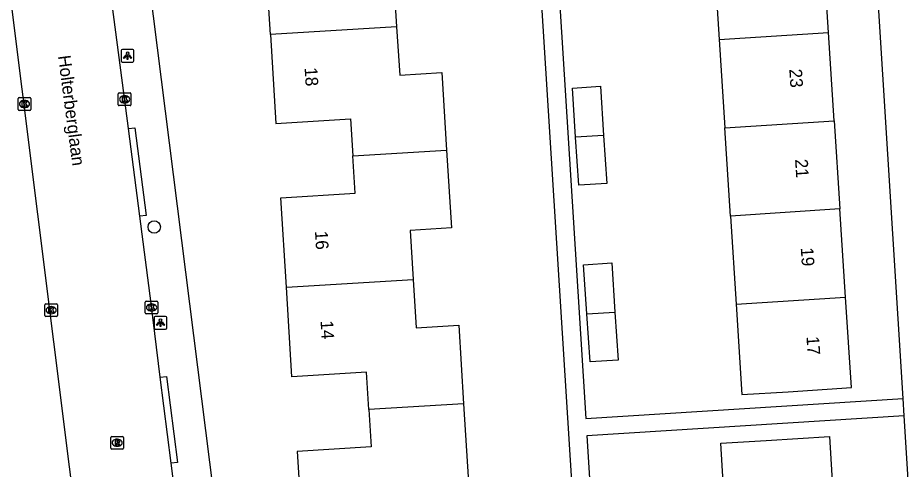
# Model space of a CAD drawing. Extents: x 159689 to 160786, y 387323 to 388339.
# Drawn here: x 160150.5 to 160220.6, y 388128 to 388163.6 of the extents above; entities that cross this region are included whole.
import ezdxf

# ---------------------------------------------------------------- set-up
doc = ezdxf.new("R2010")
doc.units = 0
for name, color, linetype in [('IMGEO_Boom', 7, 'Continuous'), ('IMGEO_Kolk', 7, 'Continuous'), ('IMGEO_Lichtpunt', 7, 'Continuous'), ('IMGEO_Openbare_ruimte_label', 7, 'Continuous'), ('IMGEO_Pand', 7, 'Continuous'), ('IMGEO_Pand_nummerreeks', 7, 'Continuous'), ('IMGEO_Rijbaan_lokaal_gesloten', 7, 'Continuous'), ('IMGEO_Rioolput', 7, 'Continuous'), ('IMGEO_Voetpad_open', 7, 'Continuous')]:
    doc.layers.add(name, color=color, linetype=linetype)

msp = doc.modelspace()

# ---------------------------------------------------------------- linework, layer by layer
at = {"layer": 'IMGEO_Boom'}
msp.add_circle((160161.299, 388147.092), 0.489, dxfattribs=at)
at = {"layer": 'IMGEO_Kolk'}
for p, q in [((160158.541, 388157.653), (160159.393, 388157.653)), ((160150.575, 388156.356), (160150.575, 388157.208)), ((160150.65, 388157.282), (160151.502, 388157.282)), ((160151.063, 388157.062), (160151.088, 388157.062)), ((160151.576, 388157.208), (160151.576, 388156.356)), ((160158.466, 388156.727), (160158.466, 388157.579)), ((160158.954, 388157.433), (160158.979, 388157.433)), ((160159.467, 388157.579), (160159.467, 388156.727)), ((160151.502, 388156.282), (160150.65, 388156.282)), ((160151.086, 388156.502), (160151.061, 388156.502)), ((160159.393, 388156.653), (160158.541, 388156.653)), ((160158.977, 388156.873), (160158.952, 388156.873)), ((160152.678, 388140.111), (160152.678, 388140.963)), ((160152.753, 388141.037), (160153.605, 388141.037)), ((160153.166, 388140.817), (160153.191, 388140.817)), ((160153.679, 388140.963), (160153.679, 388140.111)), ((160160.59, 388140.325), (160160.59, 388141.177)), ((160160.665, 388141.251), (160161.517, 388141.251)), ((160161.078, 388141.031), (160161.103, 388141.031)), ((160161.591, 388141.177), (160161.591, 388140.325)), ((160153.189, 388140.257), (160153.164, 388140.257)), ((160161.517, 388140.251), (160160.665, 388140.251)), ((160161.101, 388140.471), (160161.076, 388140.471)), ((160153.605, 388140.037), (160152.753, 388140.037))]:
    msp.add_line(p, q, dxfattribs=at)
for points in [[(160158.541, 388157.653), (160159.393, 388157.653)], [(160150.575, 388156.356), (160150.575, 388157.208)], [(160150.65, 388157.282), (160151.502, 388157.282)], [(160150.896, 388156.982), (160151.019, 388156.982), (160151.019, 388156.831), (160151.149, 388156.982), (160151.313, 388156.982), (160151.167, 388156.831), (160151.32, 388156.582), (160151.168, 388156.582), (160151.083, 388156.746), (160151.019, 388156.679), (160151.019, 388156.582), (160150.896, 388156.582), (160150.896, 388156.982)], [(160151.576, 388157.208), (160151.576, 388156.356)], [(160158.466, 388156.727), (160158.466, 388157.579)], [(160158.787, 388157.353), (160158.91, 388157.353), (160158.91, 388157.202), (160159.04, 388157.353), (160159.204, 388157.353), (160159.058, 388157.202), (160159.211, 388156.953), (160159.059, 388156.953), (160158.974, 388157.117), (160158.91, 388157.05), (160158.91, 388156.953), (160158.787, 388156.953), (160158.787, 388157.353)], [(160159.467, 388157.579), (160159.467, 388156.727)], [(160151.502, 388156.282), (160150.65, 388156.282)], [(160159.393, 388156.653), (160158.541, 388156.653)], [(160152.678, 388140.111), (160152.678, 388140.963)], [(160152.753, 388141.037), (160153.605, 388141.037)], [(160153.679, 388140.963), (160153.679, 388140.111)], [(160160.59, 388140.325), (160160.59, 388141.177)], [(160160.665, 388141.251), (160161.517, 388141.251)], [(160160.911, 388140.951), (160161.034, 388140.951), (160161.034, 388140.8), (160161.164, 388140.951), (160161.328, 388140.951), (160161.182, 388140.8), (160161.335, 388140.551), (160161.183, 388140.551), (160161.098, 388140.715), (160161.034, 388140.648), (160161.034, 388140.551), (160160.911, 388140.551), (160160.911, 388140.951)], [(160161.591, 388141.177), (160161.591, 388140.325)], [(160152.999, 388140.737), (160153.122, 388140.737), (160153.122, 388140.586), (160153.252, 388140.737), (160153.416, 388140.737), (160153.27, 388140.586), (160153.423, 388140.337), (160153.271, 388140.337), (160153.186, 388140.501), (160153.122, 388140.434), (160153.122, 388140.337), (160152.999, 388140.337), (160152.999, 388140.737)], [(160161.517, 388140.251), (160160.665, 388140.251)], [(160153.605, 388140.037), (160152.753, 388140.037)]]:
    msp.add_lwpolyline(points, dxfattribs=at)
for centre, start, end in [((160158.543, 388157.577), 91.55205, 178.44795), ((160158.543, 388157.577), 91.55205, 178.44795), ((160159.391, 388157.577), 1.55205, 88.44795), ((160159.391, 388157.577), 1.55205, 88.44795), ((160150.652, 388157.206), 91.55205, 178.44795), ((160150.652, 388157.206), 91.55205, 178.44795), ((160151.5, 388157.206), 1.55205, 88.44795), ((160151.5, 388157.206), 1.55205, 88.44795), ((160150.652, 388156.358), 181.55205, 268.44795), ((160150.652, 388156.358), 181.55205, 268.44795), ((160151.5, 388156.358), 271.55205, 358.44795), ((160151.5, 388156.358), 271.55205, 358.44795), ((160158.543, 388156.729), 181.55205, 268.44795), ((160158.543, 388156.729), 181.55205, 268.44795), ((160159.391, 388156.729), 271.55205, 358.44795), ((160159.391, 388156.729), 271.55205, 358.44795), ((160152.755, 388140.961), 91.55205, 178.44795), ((160152.755, 388140.961), 91.55205, 178.44795), ((160153.603, 388140.961), 1.55205, 88.44795), ((160153.603, 388140.961), 1.55205, 88.44795), ((160160.667, 388141.175), 91.55205, 178.44795), ((160160.667, 388141.175), 91.55205, 178.44795), ((160161.515, 388141.175), 1.55205, 88.44795), ((160161.515, 388141.175), 1.55205, 88.44795), ((160152.755, 388140.113), 181.55205, 268.44795), ((160152.755, 388140.113), 181.55205, 268.44795), ((160153.603, 388140.113), 271.55205, 358.44795), ((160153.603, 388140.113), 271.55205, 358.44795), ((160160.667, 388140.327), 181.55205, 268.44795), ((160160.667, 388140.327), 181.55205, 268.44795), ((160161.515, 388140.327), 271.55205, 358.44795), ((160161.515, 388140.327), 271.55205, 358.44795)]:
    msp.add_arc(centre, 0.0765, start, end, dxfattribs=at)
for centre, major_axis, ratio, start_param, end_param in [((160151.062, 388156.782), (-0.387, 0.002), 0.722429, 4.712389, 7.853982), ((160151.087, 388156.782), (-0.39, 0.002), 0.717154, 1.570796, 4.712389), ((160158.953, 388157.153), (-0.387, 0.002), 0.722429, 4.712389, 7.853982), ((160158.978, 388157.153), (-0.39, 0.002), 0.717154, 1.570796, 4.712389), ((160153.165, 388140.537), (-0.387, 0.002), 0.722429, 4.712389, 7.853982), ((160153.19, 388140.537), (-0.39, 0.002), 0.717154, 1.570796, 4.712389), ((160161.077, 388140.751), (-0.387, 0.002), 0.722429, 4.712389, 7.853982), ((160161.102, 388140.751), (-0.39, 0.002), 0.717154, 1.570796, 4.712389)]:
    msp.add_ellipse(centre, major_axis=major_axis, ratio=ratio, start_param=start_param, end_param=end_param, dxfattribs=at)
at = {"layer": 'IMGEO_Lichtpunt'}
for p, q in [((160158.703, 388160.991), (160158.703, 388160.184)), ((160158.703, 388160.991), (160158.703, 388160.184)), ((160159.605, 388161.086), (160158.797, 388161.086)), ((160159.605, 388161.086), (160158.797, 388161.086)), ((160159.699, 388160.184), (160159.699, 388160.991)), ((160159.699, 388160.184), (160159.699, 388160.991)), ((160158.797, 388160.09), (160159.605, 388160.09)), ((160158.797, 388160.09), (160159.605, 388160.09)), ((160161.289, 388139.953), (160161.289, 388139.146)), ((160161.289, 388139.953), (160161.289, 388139.146)), ((160162.191, 388140.048), (160161.383, 388140.048)), ((160162.191, 388140.048), (160161.383, 388140.048)), ((160162.285, 388139.146), (160162.285, 388139.953)), ((160162.285, 388139.146), (160162.285, 388139.953)), ((160161.383, 388139.052), (160162.191, 388139.052)), ((160161.383, 388139.052), (160162.191, 388139.052))]:
    msp.add_line(p, q, dxfattribs=at)
for points in [[(160159.077, 388160.655), (160159.116, 388160.627), (160158.928, 388160.365), (160158.89, 388160.392), (160159.077, 388160.655)], [(160159.179, 388160.607), (160159.226, 388160.607), (160159.226, 388160.285), (160159.179, 388160.285), (160159.179, 388160.607)], [(160159.289, 388160.627), (160159.327, 388160.654), (160159.514, 388160.392), (160159.475, 388160.364), (160159.289, 388160.627)], [(160161.663, 388139.617), (160161.702, 388139.589), (160161.514, 388139.327), (160161.476, 388139.354), (160161.663, 388139.617)], [(160161.765, 388139.569), (160161.812, 388139.569), (160161.812, 388139.247), (160161.765, 388139.247), (160161.765, 388139.569)], [(160161.875, 388139.589), (160161.913, 388139.616), (160162.1, 388139.354), (160162.061, 388139.326), (160161.875, 388139.589)]]:
    msp.add_lwpolyline(points, dxfattribs=at)
for centre in [(160159.202, 388160.789), (160161.788, 388139.751)]:
    msp.add_circle(centre, 0.0994, dxfattribs=at)
for centre, start, end in [((160158.797, 388160.991), 90, 180), ((160158.797, 388160.991), 90, 180), ((160159.605, 388160.991), 0, 90), ((160159.605, 388160.991), 0, 90), ((160158.797, 388160.184), 180, 270), ((160158.797, 388160.184), 180, 270), ((160159.605, 388160.184), 270, 0), ((160159.605, 388160.184), 270, 360), ((160161.383, 388139.953), 90, 180), ((160161.383, 388139.953), 90, 180), ((160162.191, 388139.953), 0, 90), ((160162.191, 388139.953), 0, 90), ((160161.383, 388139.146), 180, 270), ((160161.383, 388139.146), 180, 270), ((160162.191, 388139.146), 270, 0), ((160162.191, 388139.146), 270, 360)]:
    msp.add_arc(centre, 0.0946, start, end, dxfattribs=at)
at = {"layer": 'IMGEO_Pand'}
for points in [[(160170.46, 388162.245), (160170.024, 388169.24), (160175.943, 388169.609), (160175.761, 388172.54)], [(160183.143, 388173), (160183.523, 388166.903), (160180.166, 388166.694), (160180.404, 388162.863)], [(160205.361, 388168.825), (160205.807, 388161.87)], [(160214.442, 388162.424), (160213.996, 388169.379)], [(160180.404, 388162.863), (160170.46, 388162.245)], [(160180.404, 388162.863), (160180.641, 388159.062), (160183.96, 388159.269), (160184.341, 388153.152)], [(160170.46, 388162.245), (160170.895, 388155.251), (160176.779, 388155.618), (160176.961, 388152.692)], [(160205.807, 388161.87), (160214.442, 388162.424)], [(160205.807, 388161.87), (160206.254, 388154.914)], [(160214.889, 388155.468), (160214.442, 388162.424)], [(160194.501, 388154.16), (160194.248, 388158.035), (160196.459, 388158.18), (160196.712, 388154.302)], [(160206.254, 388154.914), (160214.889, 388155.468)], [(160206.7, 388147.958), (160206.254, 388154.914)], [(160214.889, 388155.468), (160215.335, 388148.512)], [(160196.712, 388154.302), (160196.959, 388150.518), (160194.748, 388150.374), (160194.501, 388154.16)], [(160196.712, 388154.302), (160194.501, 388154.16)], [(160176.961, 388152.692), (160184.341, 388153.152)], [(160184.341, 388153.152), (160184.723, 388147.016), (160181.469, 388146.813), (160181.709, 388142.963)], [(160171.713, 388142.34), (160171.274, 388149.401), (160177.143, 388149.766), (160176.961, 388152.692)], [(160215.335, 388148.512), (160206.7, 388147.958)], [(160215.782, 388141.556), (160215.335, 388148.512)], [(160206.7, 388147.958), (160207.147, 388141.002)], [(160195.394, 388140.248), (160195.141, 388144.123), (160197.352, 388144.268), (160197.605, 388140.39)], [(160171.713, 388142.34), (160181.709, 388142.963)], [(160181.709, 388142.963), (160181.946, 388139.153), (160185.292, 388139.361), (160185.677, 388133.171)], [(160178.211, 388132.708), (160178.028, 388135.644), (160172.153, 388135.278), (160171.713, 388142.34)], [(160207.147, 388141.002), (160215.782, 388141.556)], [(160207.147, 388141.002), (160207.604, 388133.884), (160211.25, 388134.118), (160216.239, 388134.438), (160215.782, 388141.556)], [(160197.605, 388140.39), (160197.852, 388136.606), (160195.641, 388136.462), (160195.394, 388140.248)], [(160195.394, 388140.248), (160197.605, 388140.39)], [(160185.677, 388133.171), (160178.211, 388132.708)], [(160185.677, 388133.171), (160186.062, 388126.992), (160182.674, 388126.781), (160182.913, 388122.946)], [(160178.211, 388132.708), (160178.394, 388129.769), (160172.559, 388129.405), (160172.999, 388122.33)], [(160206.378, 388123.038), (160205.94, 388130.05), (160209.512, 388130.274), (160214.502, 388130.586), (160214.94, 388123.574)]]:
    msp.add_lwpolyline(points, dxfattribs=at)
at = {"layer": 'IMGEO_Rijbaan_lokaal_gesloten'}
for points in [[(160160.785, 388078.981), (160156.813, 388110.855), (160154.631, 388128.209), (160148.378, 388177.868), (160148.056, 388180.455)], [(160159.264, 388154.85), (160157.629, 388167.465)], [(160160.159, 388147.949), (160159.264, 388154.85)], [(160161.779, 388135.262), (160161.051, 388141.067), (160160.159, 388147.949)], [(160162.63, 388128.476), (160161.779, 388135.262)], [(160164.304, 388115.133), (160162.63, 388128.476)]]:
    msp.add_lwpolyline(points, dxfattribs=at)
at = {"layer": 'IMGEO_Rioolput'}
for p, q in [((160157.882, 388129.668), (160157.882, 388130.52)), ((160157.957, 388130.594), (160158.809, 388130.594)), ((160158.37, 388130.374), (160158.395, 388130.374)), ((160158.883, 388130.52), (160158.883, 388129.668)), ((160158.393, 388129.814), (160158.368, 388129.814)), ((160158.809, 388129.594), (160157.957, 388129.594))]:
    msp.add_line(p, q, dxfattribs=at)
for points in [[(160157.882, 388129.668), (160157.882, 388130.52)], [(160157.957, 388130.594), (160158.809, 388130.594)], [(160158.883, 388130.52), (160158.883, 388129.668)], [(160158.471, 388130.292), (160158.219, 388130.294), (160158.219, 388129.894)], [(160158.219, 388129.894), (160158.343, 388129.894), (160158.343, 388130.056), (160158.354, 388130.056)], [(160158.397, 388130.213), (160158.343, 388130.213), (160158.343, 388130.132)], [(160158.343, 388130.132), (160158.395, 388130.132)], [(160158.401, 388130.027), (160158.472, 388129.894), (160158.612, 388129.894), (160158.547, 388130.02)], [(160158.809, 388129.594), (160157.957, 388129.594)]]:
    msp.add_lwpolyline(points, dxfattribs=at)
for centre, radius, start, end in [((160157.959, 388130.518), 0.0765, 91.55205, 178.44795), ((160157.959, 388130.518), 0.0765, 91.55205, 178.44795), ((160158.807, 388130.518), 0.0765, 1.55205, 88.44795), ((160158.807, 388130.518), 0.0765, 1.55205, 88.44795), ((160157.959, 388129.67), 0.0765, 181.55205, 268.44795), ((160157.959, 388129.67), 0.0765, 181.55205, 268.44795), ((160158.353, 388130.003), 0.0533, 26.02933, 88.69889), ((160158.379, 388130.321), 0.19, 274.7715, 282.96867), ((160158.403, 388130.117), 0.0964, 77.00612, 93.18647), ((160158.417, 388130.174), 0.0378, 276.66336, 79.67722), ((160158.47, 388130.182), 0.109, 350.36119, 89.41601), ((160158.468, 388130.182), 0.112, 277.58423, 350.98172), ((160158.452, 388129.967), 0.108, 29.51342, 73.79051), ((160158.807, 388129.67), 0.0765, 271.55205, 358.44795), ((160158.807, 388129.67), 0.0765, 271.55205, 358.44795)]:
    msp.add_arc(centre, radius, start, end, dxfattribs=at)
for centre, major_axis, ratio, start_param, end_param in [((160158.369, 388130.094), (-0.387, 0.002), 0.722429, 4.712389, 7.853982), ((160158.394, 388130.094), (-0.39, 0.002), 0.717154, 1.570796, 4.712389)]:
    msp.add_ellipse(centre, major_axis=major_axis, ratio=ratio, start_param=start_param, end_param=end_param, dxfattribs=at)
at = {"layer": 'IMGEO_Voetpad_open'}
for points in [[(160220.316, 388133.584), (160216.287, 388197.621)], [(160203.564, 388196.81), (160191.269, 388196.245), (160195.306, 388132.01), (160220.316, 388133.584)], [(160197.779, 388070.357), (160190.01, 388193.783), (160181.81, 388193.267)], [(160157.662, 388191.738), (160159.285, 388178.9), (160172.985, 388070.553)], [(160159.264, 388154.85), (160159.76, 388154.91), (160160.655, 388148.009), (160160.159, 388147.949)], [(160161.779, 388135.262), (160162.275, 388135.319), (160163.126, 388128.533), (160162.63, 388128.476)], [(160220.402, 388132.213), (160220.316, 388133.584)], [(160220.402, 388132.213), (160195.393, 388130.64), (160198.976, 388073.628)], [(160224.188, 388072.039), (160220.402, 388132.213)]]:
    msp.add_lwpolyline(points, dxfattribs=at)

# ---------------------------------------------------------------- texts
at = {"layer": 'IMGEO_Openbare_ruimte_label'}
msp.add_text('Holterberglaan', height=1, rotation=277.53025, dxfattribs=at).set_placement((160153.711, 388160.559))
at = {"layer": 'IMGEO_Pand_nummerreeks'}
for s, rotation, p in [('18', 273.56282, (160173.147, 388159.635)), ('23', 273.67348, (160211.342, 388159.523)), ('21', 273.67348, (160211.798, 388152.42)), ('16', 273.56143, (160173.963, 388146.76)), ('19', 273.67348, (160212.246, 388145.45)), ('14', 273.56143, (160174.403, 388139.699)), ('17', 273.67348, (160212.695, 388138.458))]:
    msp.add_text(s, height=1, rotation=rotation, dxfattribs=at).set_placement(p)

doc.saveas('drawing.dxf')
